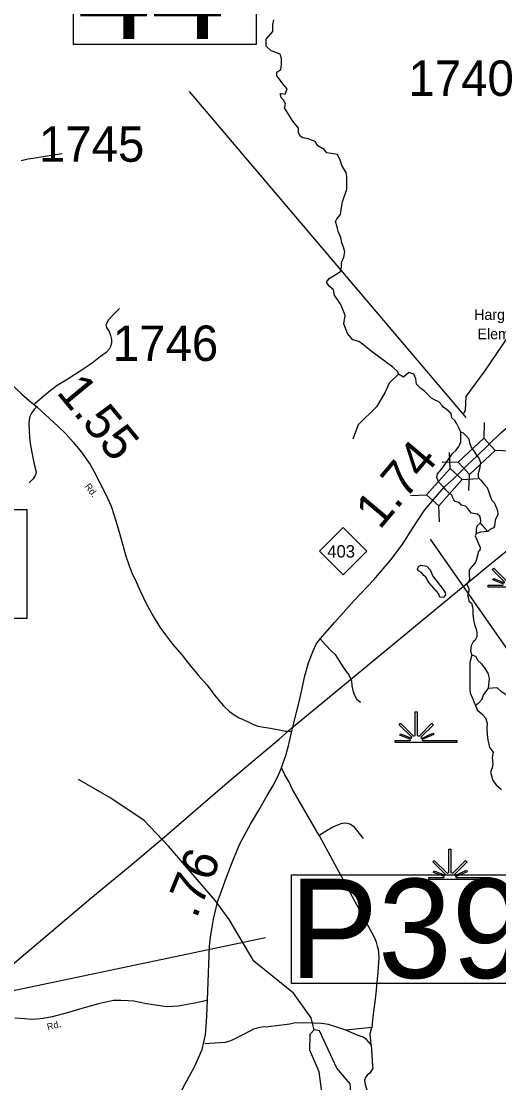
# Model space of a CAD drawing. Extents: x 2093524 to 2270757, y 289120 to 570408.
# Drawn here: x 2220650 to 2227390, y 479232 to 494203 of the extents above; entities that cross this region are included whole.
import ezdxf

# ---------------------------------------------------------------- set-up
doc = ezdxf.new("R2010")
doc.units = 0
for name, color, linetype in [('Exist Cultural Educational Facility Elementary Label', 7, 'Continuous'), ('Exist Hydrographic Creek Single Shore', 7, 'Continuous'), ('Exist Hydrographic Lagoon', 7, 'Continuous'), ('Exist Hydrographic Misc Water Feature', 7, 'Continuous'), ('Exist Hydrographic Pond Under 1500 Sq Ft', 7, 'Continuous'), ('Exist Hydrographic Swamp CELL', 7, 'Continuous'), ('Exist Road Non-System Type 51', 7, 'Continuous'), ('Exist Road Primary NC Attributed', 7, 'Continuous'), ('Exist Road Primary NC Mileage Hundredths English Label', 7, 'Continuous'), ('Exist Road Primary NC Shield CELL', 7, 'Continuous'), ('Exist Road Primary NC Shield Number Label', 7, 'Continuous'), ('Exist Road Primary NC Structure Standard Bridge CELL', 7, 'Continuous'), ('Exist Road Primary NC Structure Standard Bridge Number Label', 7, 'Continuous'), ('Exist Road Secondary Mileage Hundredths English Label', 7, 'Continuous'), ('Exist Road Secondary Structure Pipe Number Label', 7, 'Continuous'), ('Exist Road Secondary Type 51 Attributed', 7, 'Continuous'), ('Exist Road Secondary Type 51 Label', 7, 'Continuous'), ('Exist Road Secondary Type 51 Number Label', 7, 'Continuous'), ('Exist Utilities Telephone Line', 7, 'Continuous')]:
    doc.layers.add(name, color=color, linetype=linetype)

msp = doc.modelspace()

# ---------------------------------------------------------------- linework, layer by layer
at = {"layer": 'Exist Hydrographic Creek Single Shore'}
for points in [[(2225976, 489224), (2225967, 489260), (2225894, 489324), (2225607, 489534), (2225465, 489648), (2225415, 489685), (2225329, 489712), (2225256, 489799), (2225201, 489936), (2225224, 490054), (2225164, 490200), (2225119, 490273), (2225073, 490337), (2225059, 490415), (2224995, 490465), (2224959, 490524), (2224995, 490574), (2225096, 490638), (2225155, 490675), (2225169, 490739), (2225169, 490802), (2225205, 490875), (2225219, 490953), (2225196, 491017), (2225173, 491076), (2225160, 491154), (2225123, 491240), (2225110, 491304), (2225087, 491377), (2225105, 491418), (2225155, 491478), (2225169, 491578), (2225183, 491656), (2225246, 491834), (2225246, 492007), (2225237, 492071), (2225178, 492157), (2225151, 492244), (2225114, 492322), (2224964, 492345), (2224927, 492395), (2224836, 492445), (2224799, 492509), (2224699, 492545), (2224626, 492559), (2224585, 492582), (2224562, 492632), (2224562, 492696), (2224484, 492796), (2224366, 492983), (2224380, 493033), (2224357, 493084), (2224316, 493134), (2224307, 493184), (2224325, 493184), (2224375, 493175), (2224402, 493248), (2224343, 493321), (2224293, 493385), (2224256, 493435), (2224256, 493485), (2224316, 493522), (2224325, 493599), (2224325, 493672), (2224307, 493736), (2224256, 493759), (2224179, 493786), (2224106, 493850), (2224106, 493951), (2224202, 494060), (2224202, 494151), (2224215, 494224)], [(2226852, 488407), (2226820, 488476), (2226793, 488535), (2226770, 488571), (2226729, 488608), (2226720, 488672), (2226642, 488736), (2226606, 488759), (2226592, 488786), (2226542, 488836), (2226492, 488859), (2226442, 488886), (2226392, 488936), (2226341, 488987), (2226291, 489023), (2226227, 489087), (2226218, 489160), (2226191, 489224), (2226118, 489251), (2226045, 489183), (2225976, 489224)], [(2225976, 489224), (2225844, 489101), (2225780, 488964), (2225666, 488763), (2225406, 488512), (2225329, 488311)], [(2226613, 487629), (2226538, 487705), (2226515, 487768), (2226524, 487819), (2226588, 487892), (2226674, 488019), (2226738, 488106), (2226788, 488156), (2226825, 488206), (2226852, 488270), (2226852, 488307), (2226852, 488407)], [(2227087, 488074), (2227039, 488147), (2227007, 488193), (2226980, 488257), (2226971, 488307), (2226930, 488357), (2226893, 488394), (2226852, 488407)], [(2227087, 488074), (2227112, 488031), (2227131, 487981), (2227119, 487887), (2227101, 487823), (2227101, 487773), (2227137, 487730), (2227181, 487680), (2227224, 487629), (2227249, 487561), (2227268, 487504), (2227288, 487454), (2227325, 487417), (2227370, 487303), (2227375, 487246), (2227338, 487166), (2227327, 487084), (2227315, 487059), (2227258, 487029), (2227233, 487009)], [(2227233, 487009), (2227156, 487096), (2227133, 487127), (2227137, 487159), (2227133, 487189), (2227122, 487221), (2227090, 487253), (2227007, 487264), (2226976, 487296), (2226946, 487335), (2226921, 487365), (2226864, 487378), (2226832, 487415), (2226775, 487429), (2226757, 487454), (2226745, 487472), (2226738, 487490), (2226731, 487515), (2226720, 487529), (2226700, 487540), (2226670, 487565), (2226649, 487591), (2226613, 487629)], [(2227133, 487127), (2227080, 487080), (2227071, 487041), (2227071, 487009), (2227071, 486979)], [(2227233, 487009), (2227131, 486997), (2227096, 486984), (2227071, 486979)], [(2227071, 486979), (2227055, 486947), (2227076, 486904), (2227094, 486858), (2227106, 486822), (2227126, 486783), (2227122, 486740), (2227101, 486721), (2227096, 486689), (2227071, 486596), (2227058, 486564), (2226989, 486489), (2226971, 486457), (2226971, 486407), (2226978, 486324), (2226941, 486258), (2226966, 486208), (2226966, 486165), (2226948, 486115), (2226960, 486064), (2226966, 486026), (2227003, 485994), (2227017, 485944), (2227023, 485900), (2227023, 485839), (2227035, 485763), (2227049, 485693), (2227074, 485617), (2227080, 485563), (2227080, 485519), (2227055, 485476), (2227030, 485451), (2226998, 485394), (2226991, 485325), (2227003, 485275), (2227010, 485268)], [(2227010, 485268), (2226980, 485157), (2226980, 484963), (2226980, 484862), (2226980, 484787), (2226985, 484730), (2227014, 484666), (2227060, 484554)], [(2227010, 485268), (2227060, 485250), (2227096, 485186), (2227142, 485143), (2227192, 485074), (2227236, 485011), (2227254, 484935), (2227240, 484798)], [(2227240, 484798), (2227167, 484698), (2227149, 484636), (2227099, 484579), (2227060, 484554)], [(2227240, 484798), (2227361, 484805), (2227423, 484748), (2227480, 484716), (2227523, 484687), (2227623, 484655), (2227667, 484648), (2227731, 484659)], [(2227060, 484554), (2227085, 484490), (2227153, 484429), (2227204, 484379), (2227224, 484303), (2227220, 484235), (2227224, 484146), (2227236, 484064), (2227249, 484009), (2227261, 483959), (2227311, 483895), (2227295, 483820), (2227304, 483726), (2227295, 483676), (2227274, 483612), (2227304, 483496), (2227354, 483432), (2227429, 483370)]]:
    msp.add_lwpolyline(points, dxfattribs=at)
at = {"layer": 'Exist Hydrographic Lagoon'}
msp.add_lwpolyline([(2226241, 486477), (2226259, 486514), (2226291, 486532), (2226373, 486516), (2226423, 486464), (2226460, 486377), (2226556, 486252), (2226606, 486190), (2226631, 486147), (2226636, 486115), (2226613, 486083), (2226581, 486076), (2226556, 486080), (2226538, 486131), (2226405, 486281), (2226362, 486363), (2226330, 486388), (2226300, 486427), (2226255, 486452)], close=True, dxfattribs=at)
at = {"layer": 'Exist Hydrographic Misc Water Feature'}
for points in [[(2226897, 488676), (2226922, 488715), (2226928, 488909), (2227191, 489267), (2227620, 489898), (2228018, 490123), (2228141, 490242), (2228263, 490594), (2228287, 490859), (2228247, 491526), (2228222, 491559), (2228213, 491733), (2228109, 492132), (2228089, 492657), (2228187, 492934), (2228658, 493321), (2228847, 493531), (2228888, 493622), (2228887, 493848), (2228786, 494021), (2228700, 494370), (2228690, 494538), (2228647, 494696), (2228393, 495091)], [(2224493, 480498), (2223932, 480946), (2223586, 481533), (2223392, 481800), (2222730, 482571), (2222384, 482932), (2221916, 483246), (2221457, 483511)], [(2224785, 479978), (2224741, 480146), (2224493, 480498)]]:
    msp.add_lwpolyline(points, dxfattribs=at)
at = {"layer": 'Exist Hydrographic Pond Under 1500 Sq Ft'}
for points in [[(2224505, 478691), (2224595, 478709), (2224779, 478728), (2224887, 478795), (2224919, 478889), (2224857, 479386), (2224721, 479694), (2224728, 479920), (2224785, 479978)], [(2225141, 478249), (2225458, 478226), (2225515, 478376), (2225337, 478717), (2225291, 479216), (2225106, 479440), (2224861, 479963), (2224785, 479978)]]:
    msp.add_lwpolyline(points, dxfattribs=at)
at = {"layer": 'Exist Hydrographic Swamp CELL'}
for points in [[(2227476, 486294), (2227298, 486472), (2227319, 486492), (2227500, 486310)], [(2227460, 486265), (2227307, 486324), (2227319, 486345), (2227470, 486282)], [(2228112, 486222), (2227242, 486222), (2227242, 486250), (2227452, 486251)]]:
    msp.add_lwpolyline(points, dxfattribs=at)
for points in [[(2225928, 484060), (2226138, 484061), (2226146, 484075), (2225993, 484134), (2226005, 484155), (2226156, 484092), (2226162, 484104), (2225984, 484282), (2226005, 484302), (2226186, 484120), (2226211, 484130), (2226211, 484462), (2226240, 484462), (2226240, 484130), (2226265, 484120), (2226447, 484302), (2226467, 484282), (2226290, 484104), (2226298, 484089), (2226461, 484164), (2226471, 484144), (2226307, 484072), (2226313, 484061), (2226798, 484060), (2226798, 484032), (2225928, 484032)], [(2226402, 482126), (2226613, 482126), (2226621, 482141), (2226468, 482200), (2226479, 482221), (2226630, 482158), (2226636, 482169), (2226459, 482347), (2226479, 482368), (2226660, 482186), (2226686, 482196), (2226686, 482528), (2226715, 482528), (2226715, 482196), (2226740, 482186), (2226921, 482368), (2226942, 482347), (2226764, 482169), (2226772, 482155), (2226936, 482229), (2226945, 482209), (2226781, 482138), (2226788, 482126), (2227272, 482126), (2227272, 482097), (2226402, 482097)]]:
    msp.add_lwpolyline(points, close=True, dxfattribs=at)
at = {"layer": 'Exist Road Non-System Type 51'}
msp.add_line((2225597, 480013), (2225230, 479972), dxfattribs=at)
for points in [[(2221226, 492332), (2221136, 492318), (2221017, 492301), (2220849, 492270), (2220749, 492257), (2220651, 492236)], [(2222035, 490151), (2221959, 490074), (2221884, 489992), (2221854, 489942), (2221846, 489920), (2221851, 489901), (2221853, 489886), (2221889, 489826), (2221911, 489772), (2221926, 489716), (2221924, 489664), (2221909, 489614), (2221889, 489576), (2221847, 489532), (2221769, 489477), (2221650, 489380), (2221469, 489259), (2221282, 489142), (2221157, 489065), (2221057, 488989), (2220946, 488898), (2220838, 488803)], [(2220873, 488773), (2220835, 488729), (2220796, 488675), (2220772, 488627), (2220762, 488581), (2220759, 488519), (2220761, 488433), (2220766, 488329), (2220779, 488219), (2220809, 488075), (2220834, 487956), (2220857, 487868), (2220861, 487832), (2220849, 487796), (2220820, 487748), (2220764, 487691)], [(2224869, 485492), (2224940, 485413), (2225030, 485318), (2225080, 485272), (2225176, 485123), (2225236, 485032), (2225273, 484986), (2225293, 484942), (2225311, 484902), (2225314, 484832), (2225329, 484763), (2225351, 484709), (2225383, 484649), (2225436, 484601)], [(2224854, 482720), (2224472, 483378), (2224426, 483480), (2224369, 483576), (2224322, 483674)], [(2225479, 482679), (2225348, 482842), (2225286, 482879), (2225248, 482887), (2225206, 482895), (2225148, 482880), (2225048, 482835), (2224967, 482790), (2224854, 482720)], [(2224854, 482720), (2225631, 481284), (2225661, 481215), (2225674, 481157), (2225686, 481115), (2225691, 481059), (2225695, 480993), (2225681, 480791), (2225650, 480449), (2225614, 480163), (2225597, 480013)], [(2225230, 479972), (2225075, 480025), (2224987, 480054), (2224889, 480067), (2224777, 480074), (2224631, 480079), (2224497, 480074), (2224441, 480060), (2224289, 480041), (2224136, 480022), (2224044, 480017), (2223994, 480005), (2223926, 479986), (2223798, 479916), (2223701, 479869), (2223627, 479833), (2223575, 479812), (2223527, 479802), (2223389, 479789), (2223242, 479780)], [(2225589, 479769), (2225525, 479844), (2225474, 479876), (2225382, 479907), (2225230, 479972)], [(2225589, 479769), (2225578, 479873), (2225574, 479921), (2225597, 480013)], [(2225589, 479769), (2225609, 479473), (2225612, 479435), (2225594, 479405), (2225568, 479369), (2225531, 479340), (2225507, 479308), (2225495, 479268), (2225506, 479210), (2225598, 478903), (2225625, 478800), (2225638, 478660), (2225647, 478542), (2225660, 478474), (2225684, 478418), (2225723, 478375), (2225813, 478301), (2225930, 478220), (2226042, 478163), (2226168, 478104), (2226305, 478040)]]:
    msp.add_lwpolyline(points, dxfattribs=at)
at = {"layer": 'Exist Road Primary NC Attributed'}
for points in [[(2227081, 488071), (2227418, 488398), (2227672, 488614), (2227900, 488753), (2228289, 488938), (2229240, 489262), (2229549, 489403), (2229794, 489545), (2230024, 489671), (2230369, 489894), (2230565, 490011), (2230733, 490129), (2230838, 490208)], [(2226625, 487637), (2226757, 487755), (2226948, 487946), (2227081, 488071)], [(2224468, 484191), (2224495, 484306), (2224588, 484668), (2224653, 484969), (2224704, 485153), (2224772, 485326), (2224813, 485416), (2224869, 485492), (2225075, 485730), (2225348, 486032), (2225624, 486324), (2225866, 486606), (2226026, 486821), (2226181, 487065), (2226331, 487294), (2226469, 487458), (2226625, 487637)], [(2223277, 480398), (2223309, 481159), (2223320, 481289), (2223338, 481399), (2223362, 481538), (2223424, 481798), (2223460, 481883), (2223547, 482131), (2223594, 482255), (2223636, 482363), (2223696, 482512), (2223742, 482612), (2223799, 482726), (2223884, 482879), (2224003, 483075), (2224123, 483282), (2224214, 483441), (2224287, 483583), (2224322, 483674), (2224345, 483746), (2224384, 483849), (2224416, 483967), (2224468, 484191)], [(2221879, 477004), (2222023, 477203), (2222119, 477375), (2222312, 477875), (2222383, 478050), (2222453, 478249), (2222635, 478597), (2222958, 479207), (2223014, 479309), (2223096, 479456), (2223154, 479582), (2223204, 479702), (2223251, 479909), (2223262, 480029), (2223270, 480172), (2223277, 480398)]]:
    msp.add_lwpolyline(points, dxfattribs=at)
at = {"layer": 'Exist Road Primary NC Shield CELL'}
msp.add_lwpolyline([(2224861, 486729), (2225194, 487062), (2225527, 486729), (2225194, 486396)], close=True, dxfattribs=at)
at = {"layer": 'Exist Road Primary NC Structure Standard Bridge CELL'}
for p, q in [((2227182, 488320), (2227190, 488546)), ((2226704, 487893), (2226693, 488119)), ((2227336, 488154), (2227562, 488146)), ((2226592, 487990), (2226818, 487983)), ((2226872, 487742), (2227098, 487753)), ((2226968, 487587), (2226976, 487813)), ((2226145, 487515), (2226371, 487526)), ((2226555, 487145), (2226543, 487371))]:
    msp.add_line(p, q, dxfattribs=at)
for points in [[(2226818, 487983), (2227181, 488321), (2227339, 488151), (2226976, 487813)], [(2226371, 487526), (2226704, 487894), (2226875, 487739), (2226543, 487371)]]:
    msp.add_lwpolyline(points, close=True, dxfattribs=at)
at = {"layer": 'Exist Road Primary NC Structure Standard Bridge Number Label'}
for p, q in [((2226930, 488613), (2223025, 493211)), ((2226419, 486897), (2228576, 483810))]:
    msp.add_line(p, q, dxfattribs=at)
msp.add_lwpolyline([(2221389, 495403), (2223966, 495403), (2223966, 493874), (2221389, 493874)], close=True, dxfattribs=at)
at = {"layer": 'Exist Road Secondary Structure Pipe Number Label'}
msp.add_line((2219876, 480393), (2224097, 481283), dxfattribs=at)
for points in [[(2215663, 487315), (2220728, 487315), (2220728, 485779), (2215663, 485779)], [(2224465, 482166), (2229529, 482166), (2229529, 480630), (2224465, 480630)]]:
    msp.add_lwpolyline(points, close=True, dxfattribs=at)
at = {"layer": 'Exist Road Secondary Type 51 Attributed'}
for points in [[(2220508, 489084), (2220656, 488950), (2220765, 488851), (2220869, 488764), (2221168, 488491), (2221278, 488384), (2221389, 488262), (2221497, 488132), (2221624, 487950), (2221675, 487859), (2221761, 487694), (2221849, 487520), (2221918, 487365), (2221963, 487232), (2222012, 487064), (2222069, 486864), (2222127, 486657), (2222168, 486537), (2222213, 486426), (2222275, 486289), (2222335, 486160), (2222414, 485993), (2222513, 485815), (2222605, 485657), (2222688, 485550), (2222786, 485420), (2222916, 485266), (2223017, 485141), (2223150, 484976), (2223271, 484842), (2223400, 484669), (2223507, 484549), (2223591, 484469), (2223655, 484421), (2223728, 484377), (2223842, 484326), (2223930, 484287), (2223992, 484263), (2224072, 484246), (2224169, 484234), (2224266, 484214), (2224383, 484193), (2224468, 484191)], [(2223277, 480398), (2223208, 480377), (2223072, 480350), (2222866, 480311), (2222705, 480304), (2222420, 480345), (2222241, 480382), (2222161, 480386), (2222054, 480393), (2221951, 480393), (2221742, 480347), (2221505, 480281), (2221316, 480223), (2221086, 480161), (2220960, 480140), (2220872, 480127), (2220794, 480123), (2220697, 480132), (2220560, 480145)]]:
    msp.add_lwpolyline(points, dxfattribs=at)
at = {"layer": 'Exist Utilities Telephone Line'}
msp.add_lwpolyline([(2218438, 479137), (2218718, 479365), (2219078, 479663), (2219356, 479905), (2219589, 480100), (2219852, 480324), (2220159, 480590), (2220648, 481004), (2221139, 481416), (2221632, 481834), (2222187, 482292), (2222666, 482697), (2223216, 483172), (2223590, 483490), (2223980, 483821), (2224289, 484079), (2224379, 484156), (2224465, 484232), (2225267, 484898), (2227212, 486497), (2229740, 488553)], dxfattribs=at)

# ---------------------------------------------------------------- texts
at = {"layer": 'Exist Cultural Educational Facility Elementary Label'}
for s, p in [('Hargrove', (2227042, 489991)), ('Elem. Sch.', (2227090, 489718))]:
    msp.add_text(s, height=150, dxfattribs=at).set_placement(p)
at = {"layer": 'Exist Road Primary NC Mileage Hundredths English Label'}
for s, rotation, p in [('1.74', 49.9485, (2225709, 487020)), ('.76', 67.7471, (2223121, 481536))]:
    msp.add_text(s, height=500, rotation=rotation, dxfattribs=at).set_placement(p)
at = {"layer": 'Exist Road Primary NC Shield Number Label'}
msp.add_text('403', height=175, dxfattribs=at).set_placement((2224970, 486639))
at = {"layer": 'Exist Road Primary NC Structure Standard Bridge Number Label'}
msp.add_text('44', height=1400, dxfattribs=at).set_placement((2221440, 493953))
at = {"layer": 'Exist Road Secondary Mileage Hundredths English Label'}
msp.add_text('1.55', height=500, rotation=309.5794, dxfattribs=at).set_placement((2221137, 488966))
at = {"layer": 'Exist Road Secondary Structure Pipe Number Label'}
msp.add_text('P390', height=1400, dxfattribs=at).set_placement((2224436, 480709))
at = {"layer": 'Exist Road Secondary Type 51 Label'}
for rotation, p in [(307.0184, (2221541, 487641)), (14.9698, (2221028, 479970))]:
    msp.add_text('Rd.', height=95, rotation=rotation, dxfattribs=at).set_placement(p)
at = {"layer": 'Exist Road Secondary Type 51 Number Label'}
for s, p in [('1740', (2226115, 493150)), ('1745', (2220900, 492221)), ('1746', (2221943, 489412))]:
    msp.add_text(s, height=500, dxfattribs=at).set_placement(p)

doc.saveas('drawing.dxf')
